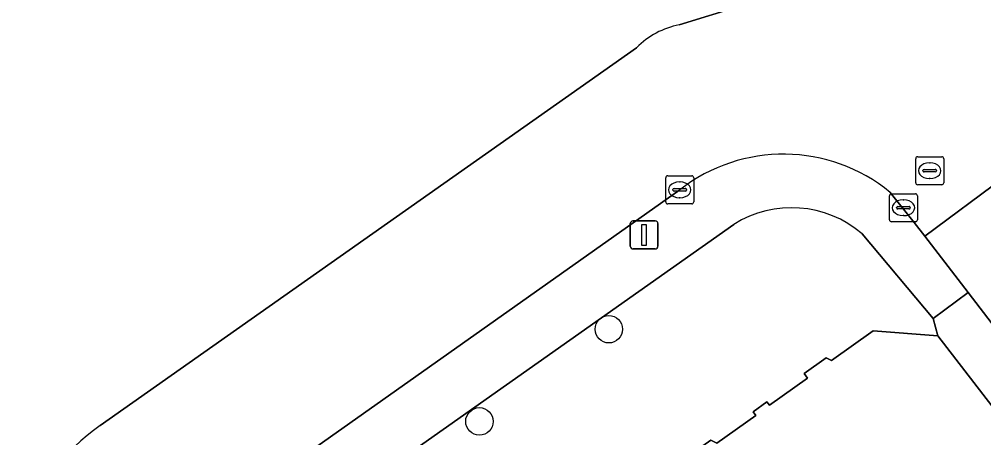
# Model space of a CAD drawing. Extents: x 160663 to 161506, y 382245 to 383291.
# Drawn here: x 160859.21 to 160893.59, y 383205.46 to 383220.36 of the extents above; entities that cross this region are included whole.
import ezdxf

# ---------------------------------------------------------------- set-up
doc = ezdxf.new("R2010")
doc.units = 0
for name, color, linetype in [('IMGEO_Boom', 7, 'Continuous'), ('IMGEO_Kolk', 7, 'Continuous'), ('IMGEO_Lichtmast', 7, 'Continuous'), ('IMGEO_Pand', 7, 'Continuous'), ('IMGEO_Parkeervlak_open', 7, 'Continuous'), ('IMGEO_Rijbaan_lokaal_open', 7, 'Continuous'), ('IMGEO_Rioolput', 7, 'Continuous'), ('IMGEO_Voetgangersgebied_open', 7, 'Continuous'), ('IMGEO_Voetpad_open', 7, 'Continuous')]:
    doc.layers.add(name, color=color, linetype=linetype)

msp = doc.modelspace()

# ---------------------------------------------------------------- linework, layer by layer
at = {"layer": 'IMGEO_Boom'}
for centre in [(160880.226, 383209.319), (160875.613, 383206.037)]:
    msp.add_circle(centre, 0.489, dxfattribs=at)
at = {"layer": 'IMGEO_Kolk'}
for p, q in [((160882.254, 383213.86), (160882.254, 383214.712)), ((160882.329, 383214.786), (160883.181, 383214.786)), ((160882.742, 383214.566), (160882.767, 383214.566)), ((160883.255, 383214.712), (160883.255, 383213.86)), ((160882.513, 383214.28), (160882.513, 383214.292)), ((160882.951, 383214.243), (160882.553, 383214.243)), ((160882.556, 383214.329), (160882.954, 383214.329)), ((160882.997, 383214.292), (160882.997, 383214.28)), ((160890.306, 383214.147), (160891.158, 383214.147)), ((160882.765, 383214.006), (160882.74, 383214.006)), ((160890.231, 383213.221), (160890.231, 383214.073)), ((160890.719, 383213.927), (160890.744, 383213.927)), ((160891.232, 383214.073), (160891.232, 383213.221)), ((160883.181, 383213.786), (160882.329, 383213.786)), ((160890.49, 383213.641), (160890.49, 383213.653)), ((160890.928, 383213.604), (160890.53, 383213.604)), ((160890.533, 383213.69), (160890.931, 383213.69)), ((160890.974, 383213.653), (160890.974, 383213.641)), ((160891.158, 383213.147), (160890.306, 383213.147)), ((160890.742, 383213.367), (160890.717, 383213.367))]:
    msp.add_line(p, q, dxfattribs=at)
for points in [[(160882.254, 383213.86), (160882.254, 383214.712)], [(160882.329, 383214.786), (160883.181, 383214.786)], [(160883.255, 383214.712), (160883.255, 383213.86)], [(160890.306, 383214.147), (160891.158, 383214.147)], [(160890.231, 383213.221), (160890.231, 383214.073)], [(160891.232, 383214.073), (160891.232, 383213.221)], [(160883.181, 383213.786), (160882.329, 383213.786)], [(160891.158, 383213.147), (160890.306, 383213.147)]]:
    msp.add_lwpolyline(points, dxfattribs=at)
for centre, radius, start, end in [((160882.331, 383214.71), 0.0765, 91.552, 178.448), ((160882.331, 383214.71), 0.0765, 91.552, 178.448), ((160883.179, 383214.71), 0.0765, 1.552, 88.448), ((160883.179, 383214.71), 0.0765, 1.552, 88.448), ((160882.553, 383214.289), 0.0403, 85.8775, 175.7526), ((160882.55, 383214.279), 0.0366, 178.938, 274.7102), ((160882.954, 383214.286), 0.043, 264.8664, 352.4533), ((160882.958, 383214.291), 0.0386, 1.7309, 96.639), ((160890.308, 383214.071), 0.0765, 91.552, 178.448), ((160890.308, 383214.071), 0.0765, 91.552, 178.448), ((160891.156, 383214.071), 0.0765, 1.552, 88.448), ((160891.156, 383214.071), 0.0765, 1.552, 88.448), ((160882.331, 383213.862), 0.0765, 181.552, 268.448), ((160882.331, 383213.862), 0.0765, 181.552, 268.448), ((160883.179, 383213.862), 0.0765, 271.552, 358.448), ((160883.179, 383213.862), 0.0765, 271.552, 358.448), ((160890.53, 383213.65), 0.0403, 85.8775, 175.7526), ((160890.527, 383213.64), 0.0366, 178.938, 274.7102), ((160890.931, 383213.647), 0.043, 264.8664, 352.4533), ((160890.935, 383213.652), 0.0386, 1.7309, 96.639), ((160890.308, 383213.223), 0.0765, 181.552, 268.448), ((160890.308, 383213.223), 0.0765, 181.552, 268.448), ((160891.156, 383213.223), 0.0765, 271.552, 358.448), ((160891.156, 383213.223), 0.0765, 271.552, 358.448)]:
    msp.add_arc(centre, radius, start, end, dxfattribs=at)
for centre, major_axis, ratio, start_param, end_param in [((160882.741, 383214.286), (-0.387, 0.002), 0.722429, 4.712389, 7.853982), ((160882.766, 383214.286), (-0.39, 0.002), 0.717154, 1.570796, 4.712389), ((160890.718, 383213.647), (-0.387, 0.002), 0.722429, 4.712389, 7.853982), ((160890.743, 383213.647), (-0.39, 0.002), 0.717154, 1.570796, 4.712389)]:
    msp.add_ellipse(centre, major_axis=major_axis, ratio=ratio, start_param=start_param, end_param=end_param, dxfattribs=at)
at = {"layer": 'IMGEO_Lichtmast'}
for p, q in [((160881.089, 383213.181), (160881.879, 383213.181)), ((160881.879, 383213.181), (160881.089, 383213.181)), ((160880.989, 383212.281), (160880.989, 383213.081)), ((160880.989, 383213.081), (160880.989, 383212.281)), ((160881.979, 383213.081), (160881.979, 383212.281)), ((160881.979, 383212.281), (160881.979, 383213.081)), ((160881.879, 383212.181), (160881.089, 383212.181)), ((160881.089, 383212.181), (160881.879, 383212.181))]:
    msp.add_line(p, q, dxfattribs=at)
msp.add_lwpolyline([(160881.409, 383213.056), (160881.559, 383213.056), (160881.559, 383212.306), (160881.409, 383212.306), (160881.409, 383213.056)], dxfattribs=at)
for centre, start, end in [((160881.089, 383213.081), 90, 180), ((160881.089, 383213.081), 90, 180), ((160881.879, 383213.081), 0, 90), ((160881.879, 383213.081), 360, 90), ((160881.089, 383212.281), 180, 270), ((160881.089, 383212.281), 180, 270), ((160881.879, 383212.281), 270, 0), ((160881.879, 383212.281), 270, 0)]:
    msp.add_arc(centre, 0.1, start, end, dxfattribs=at)
at = {"layer": 'IMGEO_Pand'}
msp.add_lwpolyline([(160889.652, 383209.263), (160888.171, 383208.211), (160887.98, 383208.299), (160887.197, 383207.742), (160887.313, 383207.578), (160885.954, 383206.612), (160885.866, 383206.736), (160885.37, 383206.383), (160885.466, 383206.248), (160884.081, 383205.264), (160883.863, 383205.364), (160883.376, 383205.019), (160883.48, 383204.873), (160889.315, 383196.493), (160890.202, 383195.218), (160890.456, 383194.854), (160892.187, 383192.371), (160896.82, 383195.77), (160896.047, 383196.77), (160899.581, 383199.214), (160891.955, 383209.079)], close=True, dxfattribs=at)
at = {"layer": 'IMGEO_Parkeervlak_open'}
for points in [[(160884.681, 383213.054), (160868.471, 383201.622)], [(160883.48, 383204.873), (160883.376, 383205.019), (160883.863, 383205.364), (160884.081, 383205.264), (160885.466, 383206.248), (160885.37, 383206.383), (160885.866, 383206.736), (160885.954, 383206.612), (160887.313, 383207.578), (160887.197, 383207.742), (160887.98, 383208.299), (160888.171, 383208.211), (160889.652, 383209.263), (160891.955, 383209.079), (160891.789, 383209.7), (160889.26, 383212.718)]]:
    msp.add_lwpolyline(points, dxfattribs=at)
msp.add_arc((160886.742, 383209.772), 3.876, 49.481, 122.1255, dxfattribs=at)
at = {"layer": 'IMGEO_Rijbaan_lokaal_open'}
for points in [[(160884.983, 383220.847), (160882.74, 383220.164)], [(160881.215, 383219.349), (160862.085, 383205.893)], [(160890.26, 383214.196), (160891.12, 383213.127), (160891.498, 383212.634), (160894.317, 383214.731), (160894.907, 383215.17)], [(160902.739, 383203.695), (160895.673, 383212.932), (160895.603, 383213.009), (160894.317, 383214.731), (160891.498, 383212.634), (160893.035, 383210.629), (160900.476, 383200.922)], [(160866.778, 383202.989), (160882.758, 383214.289)]]:
    msp.add_lwpolyline(points, dxfattribs=at)
for centre, radius, start, end in [((160883.294, 383217.294), 2.923, 100.9187, 135.3237), ((160886.451, 383209.543), 6.013, 50.6921, 127.8874), ((160867.269, 383198.779), 8.803, 126.0798, 156.3279)]:
    msp.add_arc(centre, radius, start, end, dxfattribs=at)
at = {"layer": 'IMGEO_Rioolput'}
for p, q in [((160891.168, 383214.541), (160891.168, 383215.393)), ((160891.243, 383215.467), (160892.095, 383215.467)), ((160891.656, 383215.247), (160891.681, 383215.247)), ((160892.169, 383215.393), (160892.169, 383214.541)), ((160891.427, 383214.961), (160891.427, 383214.973)), ((160891.865, 383214.924), (160891.467, 383214.924)), ((160891.47, 383215.01), (160891.868, 383215.01)), ((160891.911, 383214.973), (160891.911, 383214.961)), ((160891.679, 383214.687), (160891.654, 383214.687)), ((160892.095, 383214.467), (160891.243, 383214.467))]:
    msp.add_line(p, q, dxfattribs=at)
for points in [[(160891.168, 383214.541), (160891.168, 383215.393)], [(160891.243, 383215.467), (160892.095, 383215.467)], [(160892.169, 383215.393), (160892.169, 383214.541)], [(160892.095, 383214.467), (160891.243, 383214.467)]]:
    msp.add_lwpolyline(points, dxfattribs=at)
for centre, radius, start, end in [((160891.245, 383215.391), 0.0765, 91.552, 178.448), ((160891.245, 383215.391), 0.0765, 91.552, 178.448), ((160892.093, 383215.391), 0.0765, 1.552, 88.448), ((160892.093, 383215.391), 0.0765, 1.552, 88.448), ((160891.467, 383214.97), 0.0403, 85.8775, 175.7526), ((160891.464, 383214.96), 0.0366, 178.938, 274.7102), ((160891.868, 383214.967), 0.043, 264.8664, 352.4533), ((160891.872, 383214.972), 0.0386, 1.7309, 96.639), ((160891.245, 383214.543), 0.0765, 181.552, 268.448), ((160891.245, 383214.543), 0.0765, 181.552, 268.448), ((160892.093, 383214.543), 0.0765, 271.552, 358.448), ((160892.093, 383214.543), 0.0765, 271.552, 358.448)]:
    msp.add_arc(centre, radius, start, end, dxfattribs=at)
for centre, major_axis, ratio, start_param, end_param in [((160891.655, 383214.967), (-0.387, 0.002), 0.722429, 4.712389, 7.853982), ((160891.68, 383214.967), (-0.39, 0.002), 0.717154, 1.570796, 4.712389)]:
    msp.add_ellipse(centre, major_axis=major_axis, ratio=ratio, start_param=start_param, end_param=end_param, dxfattribs=at)
at = {"layer": 'IMGEO_Voetgangersgebied_open'}
for points in [[(160882.74, 383220.164), (160884.983, 383220.847)], [(160862.085, 383205.893), (160881.215, 383219.349)]]:
    msp.add_lwpolyline(points, dxfattribs=at)
for centre, radius, start, end in [((160883.294, 383217.294), 2.923, 100.9187, 135.3237), ((160867.269, 383198.779), 8.803, 126.0798, 156.3279)]:
    msp.add_arc(centre, radius, start, end, dxfattribs=at)
at = {"layer": 'IMGEO_Voetpad_open'}
for points in [[(160882.758, 383214.289), (160866.778, 383202.989)], [(160889.26, 383212.718), (160891.789, 383209.7), (160893.035, 383210.629), (160891.498, 383212.634), (160891.12, 383213.127), (160890.26, 383214.196)], [(160868.471, 383201.622), (160884.681, 383213.054)], [(160900.476, 383200.922), (160893.035, 383210.629), (160891.789, 383209.7), (160891.955, 383209.079), (160899.581, 383199.214), (160896.047, 383196.77), (160896.82, 383195.77), (160900.178, 383198.366), (160907.52, 383188.869), (160912.627, 383182.264), (160917.904, 383175.438)]]:
    msp.add_lwpolyline(points, dxfattribs=at)
for centre, radius, start, end in [((160886.451, 383209.543), 6.013, 50.6921, 127.8874), ((160886.742, 383209.772), 3.876, 49.481, 122.1255)]:
    msp.add_arc(centre, radius, start, end, dxfattribs=at)

doc.saveas('drawing.dxf')
